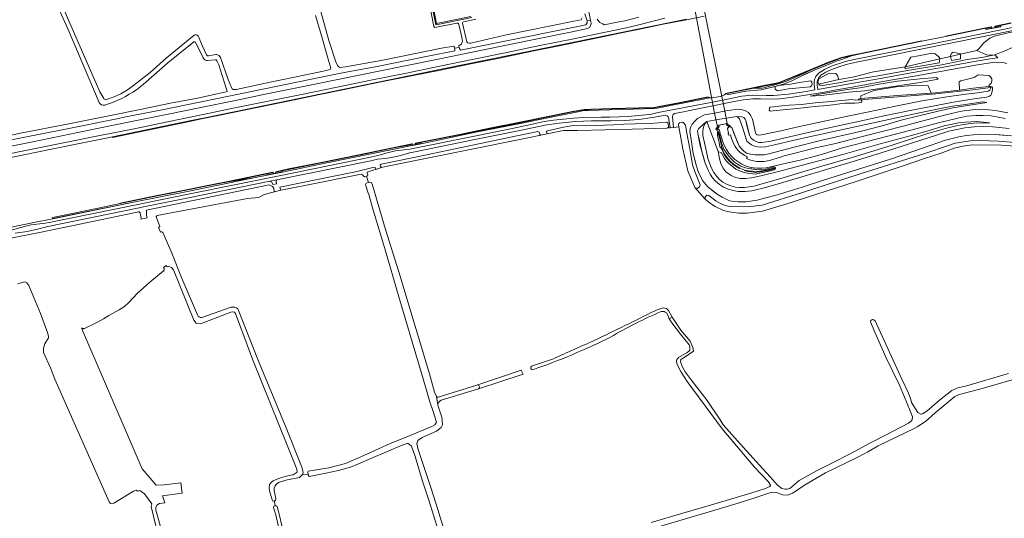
# Model space of a CAD drawing. Header units: metres. Extents: x 209813 to 223847, y 571801 to 587119.
# Tile 518 of 656: x 211896 to 212746, y 583874 to 584304. Entities that reach past the tile are written whole.
import ezdxf

# ---------------------------------------------------------------- set-up
doc = ezdxf.new("R2010")
doc.units = ezdxf.units.M
for name, color, linetype, lineweight in [('B-RO-GK-BESCHOEIING-G', 8, 'GK-BESCHOEIING', 0), ('B-RO-GK-BESCHOEIING_DAMWAND-G', 8, 'GK-BESCHOEIING', 0), ('B-RO-GK-KADEMUUR-GV', 8, 'Continuous', 0), ('B-RO-GR-BOUWLAND-GV', 8, 'Continuous', 0), ('B-RO-GR-GRAS-GV', 8, 'Continuous', 0), ('B-RO-GR-GROENVOORZIENING-GV', 8, 'Continuous', 0), ('B-RO-GW-TALUD_KRUIN-G', 8, 'Continuous', 0), ('B-RO-KW-KUNSTWERK_DEK-GV', 8, 'Continuous', 0), ('B-RO-OG-TERREIN_CULTUURSCHEIDING-GV', 8, 'Continuous', 0), ('B-RO-OG-WATER_GREPPEL-GV', 8, 'Continuous', 0), ('B-RO-OG-WEG-GV', 8, 'Continuous', 0), ('B-RO-VH-ONVERHARD-GV', 8, 'Continuous', 0), ('B-RO-VH-VERHARDING_OPEN-GV', 8, 'Continuous', 0)]:
    doc.layers.add(name, color=color, linetype=linetype, lineweight=lineweight)
doc.linetypes.add('GK-BESCHOEIING', pattern='A,30,-5,[1,NLCS.shx,S=1,R=0,X=0,Y=0],-5', length=40)

msp = doc.modelspace()

# ---------------------------------------------------------------- linework, layer by layer
at = {"layer": 'B-RO-GK-BESCHOEIING-G', "flags": 128}
for points in [[(212385.577, 584302.934), (212385.601, 584302.786)], [(212385.601, 584302.786), (212385.842, 584301.284)], [(212271.356, 584279.241), (212270.97, 584280.687)], [(212271.564, 584278.462), (212271.356, 584279.241)], [(212275.261, 584279.974), (212274.953, 584281.031)], [(212275.569, 584278.916), (212275.261, 584279.974)], [(212202.759, 584176.46), (212203.173, 584175.488), (212203.411, 584175.04)], [(212195.277, 584168.929), (212193.967, 584168.474)], [(212196.945, 584163.403), (212194.994, 584162.897)], [(212196.186, 584169.245), (212195.277, 584168.929)], [(212198.323, 584163.76), (212196.945, 584163.403)], [(212121.006, 584157.454), (212120.686, 584158.609)], [(212144.679, 583913.141), (212144.927, 583911.788)], [(212144.927, 583911.788), (212145.036, 583911.196)]]:
    msp.add_lwpolyline(points, dxfattribs=at)
at = {"layer": 'B-RO-GK-BESCHOEIING_DAMWAND-G', "flags": 128}
for points in [[(212734.684, 584297.645), (212733.759, 584297.455)], [(212737.379, 584298.191), (212738.638, 584298.463)], [(212238.338, 584197.303), (212237.336, 584197.101)], [(212234.083, 584196.445), (212234.936, 584196.586)], [(212114.825, 584172.164), (212113.345, 584171.888)], [(212118.307, 584172.877), (212117.131, 584172.644)]]:
    msp.add_lwpolyline(points, dxfattribs=at)
at = {"layer": 'B-RO-GK-KADEMUUR-GV', "flags": 128}
for points in [[(212471.352, 584304.282), (212336.372, 584276.619), (212261.201, 584261.41), (212081.172, 584224.55), (212068.593, 584221.955), (212054.348, 584218.942), (212042.48, 584216.541), (211976.055, 584202.764), (211976.101, 584202.365), (212042.559, 584216.149), (212054.429, 584218.551), (212068.675, 584221.564), (212134.714, 584235.19), (212153.671, 584238.997), (212174.929, 584243.369), (212192.689, 584246.989), (212208.07, 584250.184), (212234.12, 584255.444), (212257.79, 584260.194), (212283.842, 584265.525), (212310.047, 584270.833), (212339.556, 584276.923), (212358.563, 584280.675), (212396.435, 584288.55), (212413.919, 584292.16), (212432.685, 584296.143), (212451.375, 584299.957), (212471.43, 584303.889), (212486.641, 584306.894)], [(212742.083, 584298.904), (212742.308, 584297.993), (212729.964, 584295.605), (212729.789, 584296.499), (212729.593, 584296.46), (212729.807, 584295.367), (212742.554, 584297.833), (212742.277, 584298.949)], [(212751.366, 584301.286), (212737.354, 584298.248), (212737.606, 584297.896), (212751.435, 584300.936)], [(212613.829, 584272.767), (212621.499, 584274.489), (212650.688, 584280.433), (212674.588, 584285.332), (212694.939, 584289.27), (212715.986, 584293.583), (212729.593, 584296.46)], [(212729.789, 584296.499), (212734.782, 584297.425), (212734.684, 584297.799), (212729.666, 584296.883), (212715.905, 584293.975), (212694.861, 584289.662)], [(212674.51, 584285.724), (212650.608, 584280.825), (212621.415, 584274.88), (212613.775, 584273.164)], [(212327.7, 584214.973), (212351.984, 584219.973), (212373.005, 584224.383), (212383.213, 584226.076), (212389.059, 584226.343), (212406.972, 584226.863), (212430.656, 584227.483), (212443.63, 584227.896), (212446.514, 584228.45), (212465.905, 584232.053), (212490.147, 584237.131), (212490.112, 584237.446), (212465.828, 584232.445), (212446.44, 584228.843), (212443.585, 584228.294), (212430.644, 584227.883), (212406.961, 584227.263), (212389.044, 584226.743), (212383.177, 584226.475), (212372.927, 584224.775), (212351.902, 584220.365), (212327.621, 584215.365), (212301.555, 584210.185), (212275.593, 584204.88), (212247.676, 584199.461), (212237.293, 584197.244), (212237.356, 584196.861), (212242.076, 584197.861)], [(212242.272, 584197.902), (212247.756, 584199.069), (212275.672, 584204.488)], [(212230.441, 584195.536), (212234.998, 584196.408), (212234.921, 584196.788), (212234.497, 584196.728), (212219.222, 584193.772), (212188.797, 584187.392), (212156.236, 584180.714), (212128.121, 584175.163), (212117.017, 584172.765), (212117.109, 584172.383), (212122.328, 584173.505)], [(212122.524, 584173.547), (212128.202, 584174.771), (212156.315, 584180.322), (212188.878, 584187.001), (212219.301, 584193.38), (212230.244, 584195.498)], [(212109.727, 584170.891), (212114.919, 584171.932), (212114.83, 584172.324), (212114.471, 584172.253), (212075.739, 584164.436), (212060.855, 584161.518), (212035.362, 584156.356), (212010.505, 584151.405), (211982.746, 584145.758), (211982.801, 584145.29), (212010.598, 584150.944)], [(212035.455, 584155.895), (212060.948, 584161.057), (212075.819, 584164.044), (212109.531, 584170.851)]]:
    msp.add_lwpolyline(points, dxfattribs=at)
for points in [[(212504.892, 584240.29), (212504.98, 584239.986), (212513.543, 584241.682), (212535.228, 584246.021), (212547.083, 584248.372), (212551.481, 584249.363), (212572.608, 584258.009), (212585.666, 584263.373), (212595.542, 584267.347), (212605.309, 584270.911), (212613.829, 584272.767), (212613.775, 584273.164), (212605.205, 584271.298), (212595.394, 584267.719), (212585.515, 584263.743), (212572.457, 584258.38), (212551.36, 584249.746), (212547.001, 584248.764), (212535.15, 584246.413), (212513.463, 584242.074)], [(212230.244, 584195.498), (212230.417, 584194.494), (212242.459, 584196.914), (212242.272, 584197.902), (212242.076, 584197.861), (212242.226, 584197.071), (212230.579, 584194.73), (212230.441, 584195.536)], [(212116.949, 584171.536), (212109.897, 584170.076), (212109.727, 584170.891), (212109.531, 584170.851), (212109.742, 584169.84), (212122.768, 584172.469), (212122.524, 584173.547), (212122.328, 584173.505), (212122.527, 584172.626)]]:
    msp.add_lwpolyline(points, close=True, dxfattribs=at)
at = {"layer": 'B-RO-GR-BOUWLAND-GV', "flags": 128}
for points in [[(211964.77, 584232.483), (211937.889, 584295.349), (211925.369, 584323.648)], [(212046.372, 584284.727), (212023.888, 584266.627), (212002.672, 584247.883)], [(212054.412, 584271.036), (212047.834, 584284.394)], [(211860.95, 584198.217), (211896.853, 584206.034), (211938.52, 584214.108), (211975.931, 584221.567), (211999.96, 584226.395), (212026.296, 584231.921), (212049.412, 584236.28), (212066.441, 584239.936), (212074.355, 584241.589), (212075.169, 584241.914), (212075.209, 584242.102), (212072.282, 584251.26), (212067.857, 584264.959), (212066.253, 584268.404)], [(212064.723, 584269.413), (212058.043, 584268.694)], [(211977.445, 584232.976), (211969.507, 584230.078)]]:
    msp.add_lwpolyline(points, dxfattribs=at)
at = {"layer": 'B-RO-GR-BOUWLAND-GV'}
for points in [[(212047.834, 584284.394, 0.3691532), (212046.372, 584284.727)], [(212058.043, 584268.694, -0.3180408), (212054.412, 584271.036)], [(212066.253, 584268.404, 0.313728), (212064.723, 584269.413)], [(212002.672, 584247.883, -0.071592), (211977.445, 584232.976)], [(211969.507, 584230.078, -0.3378212), (211964.77, 584232.483)]]:
    msp.add_lwpolyline(points, format="xyb", dxfattribs=at)
at = {"layer": 'B-RO-GR-GRAS-GV', "flags": 128}
for points in [[(211929.928, 584324.231), (211930.019, 584323.967), (211936.421, 584307.579), (211965.268, 584241.768), (211968.639, 584235.876), (211968.755, 584235.704)], [(212153.216, 584320.034), (212162.721, 584285.977), (212168.772, 584267.599), (212170.309, 584264.346), (212171.308, 584263.12), (212172.165, 584262.746), (212177.096, 584263.368), (212209.408, 584269.122), (212259.924, 584279.314), (212270.588, 584281.127), (212270.97, 584280.687), (212271.356, 584279.241), (212275.261, 584279.974), (212274.953, 584281.031), (212275.084, 584281.755), (212275.874, 584282.044), (212277.16, 584282.701), (212277.692, 584283.869), (212278.222, 584285.495), (212277.465, 584288.966), (212274.731, 584300.877), (212273.357, 584300.86), (212254.178, 584297.23), (212253.519, 584297.895), (212248.974, 584320.135)], [(212069.237, 584271.188), (212075.983, 584252.409), (212078.719, 584245.288), (212079.327, 584244.33), (212080.284, 584243.731), (212081.067, 584243.672), (212082.916, 584243.789), (212112.298, 584249.937), (212143.016, 584256.386), (212158.044, 584259.353), (212162.906, 584260.509), (212164.211, 584261.237), (212164.544, 584262.22), (212162.3, 584269.822), (212156.277, 584291.214), (212151.432, 584307.496)], [(212289.513, 584304.302), (212279.117, 584301.945), (212278.345, 584301.663), (212278.181, 584301.241), (212278.182, 584300.913), (212281.999, 584284.858), (212282.341, 584284.003), (212282.814, 584283.801), (212284.314, 584283.668), (212284.876, 584283.716), (212285.434, 584283.716), (212314.742, 584290.435), (212374.231, 584302.609), (212380.586, 584303.772), (212381.518, 584305.371)], [(211971.024, 584235.025), (211977.479, 584237.293), (211983.363, 584240.023), (211988.949, 584243.321), (211994.209, 584247.176), (212008.669, 584258.471), (212022.402, 584270.693), (212046.499, 584290.48), (212046.684, 584290.612)], [(212049.774, 584290.108), (212049.949, 584289.867), (212053.837, 584281.11), (212057.342, 584273.501)], [(212059.051, 584272.712), (212065.222, 584273.798), (212065.742, 584273.765)], [(212529.429, 584244.861), (212513.543, 584241.682), (212504.918, 584239.887), (212507.885, 584239.445), (212512.208, 584240.098), (212522.916, 584242.181), (212535.789, 584243.369), (212547.651, 584246.202), (212555.002, 584248.215), (212561.654, 584250.899), (212574.921, 584257.377), (212583.121, 584260.844), (212595.24, 584265.919), (212600.604, 584268.033), (212604.452, 584269.131), (212613.829, 584272.767), (212605.309, 584270.911), (212595.542, 584267.347), (212585.666, 584263.373), (212577.805, 584260.144)], [(212514.981, 584220.517), (212519.143, 584220.115), (212520.916, 584219.398), (212522.106, 584218.183), (212522.749, 584216.846), (212524.783, 584207.971), (212525.852, 584204.302), (212527.338, 584201.827), (212529.186, 584200.049), (212531.422, 584198.691), (212533.826, 584198.019), (212536.475, 584198.038), (212544.067, 584199.043), (212568.938, 584204.839), (212600.974, 584212.182), (212624.912, 584217.244), (212641.831, 584220.928), (212664.42, 584225.422), (212686.709, 584229.955), (212701.704, 584232.804), (212717.48, 584235.302), (212730.321, 584237.179), (212732.344, 584237.757), (212733.903, 584238.817), (212734.681, 584240.36), (212735.073, 584242.02), (212735.383, 584244.041), (212735.367, 584245.238), (212734.944, 584245.947), (212733.763, 584246.187), (212731.979, 584246.188), (212718.819, 584244.805), (212706.917, 584243.245), (212686.174, 584240.877), (212653.463, 584238.375), (212621.874, 584235.999), (212619.738, 584235.468), (212619.57, 584234.686), (212620.989, 584234.73), (212653.854, 584237.463), (212686.576, 584239.902), (212707.942, 584242.2), (212718.775, 584243.505), (212733.834, 584245.442), (212734.016, 584245.069), (212734.026, 584244.755), (212733.086, 584242.984), (212731.587, 584242.139), (212722.5, 584240.87), (212710.324, 584239.243), (212696.146, 584237.449), (212674.653, 584233.79), (212651.72, 584229.201), (212628.869, 584224.306), (212613.283, 584221.231), (212568.937, 584211.742), (212552.722, 584207.915), (212534.568, 584204.386), (212532.443, 584204.442), (212531.657, 584205.053), (212530.818, 584206.187), (212530.633, 584207.572), (212529.314, 584214.376), (212528.432, 584218.117), (212527.009, 584220.902), (212525.039, 584223.73), (212522.444, 584225.179), (212519.868, 584226.165), (212516.901, 584226.636), (212514.112, 584226.523), (212505.314, 584225.156), (212495.458, 584223.178), (212486.924, 584221.776), (212480.94, 584218.555), (212478.483, 584216.384), (212476.35, 584213.656), (212474.77, 584210.82), (212474.163, 584207.817), (212475.741, 584198.542), (212477.298, 584188.369), (212479.899, 584177.585), (212481.481, 584173.068), (212485.345, 584165.194), (212487.776, 584161.965), (212490.112, 584159.415), (212495.911, 584154.752), (212498.615, 584152.752), (212502.069, 584150.681), (212508.591, 584147.714), (212512.874, 584147.078), (212515.977, 584146.84), (212522.609, 584146.892), (212532.333, 584148.29), (212539.815, 584150.345), (212548.776, 584152.649), (212571.269, 584159.461), (212589.614, 584165.445), (212609.884, 584171.858), (212628.222, 584177.461), (212647.35, 584183.669), (212675.114, 584192.94), (212694.815, 584199.933), (212706.301, 584202.965), (212713.073, 584203.99), (212724.969, 584205.048), (212737.832, 584204.883), (212747.637, 584204.097)], [(212498.73, 584190.271), (212499.41, 584189.76), (212500.609, 584189.219), (212501.224, 584189.15), (212501.685, 584188.809), (212502.651, 584186.814), (212504.198, 584184.223), (212505.942, 584181.918), (212507.747, 584179.99), (212514.009, 584174.808), (212518.678, 584172.999), (212521.129, 584172.17), (212524.13, 584171.488), (212530.65, 584170.645), (212541.248, 584172.869), (212546.977, 584174.428), (212548.324, 584175.493), (212548.213, 584176.432), (212547.095, 584176.875), (212539.871, 584174.969), (212534.259, 584174.389), (212527.647, 584175.158), (212524.787, 584175.442), (212522.245, 584176.028), (212518.233, 584177.661), (212515.472, 584179.195), (212512.904, 584181.091), (212510.245, 584183.595), (212507.646, 584186.471), (212503.66, 584192.224), (212501.698, 584197.575), (212499.753, 584204.903), (212498.717, 584207.752), (212497.877, 584207.934), (212497.658, 584208.975), (212496.83, 584209.531), (212498.451, 584211.983), (212498.311, 584212.761), (212506.51, 584214.376), (212506.678, 584213.873), (212509.351, 584212.163), (212508.891, 584211.402), (212509.808, 584211.497), (212510.458, 584210.964), (212515.406, 584198.185), (212516.818, 584195.184), (212518.798, 584192.408), (212520.83, 584190.343), (212523.213, 584188.736), (212526.633, 584187.865), (212530.662, 584187.408), (212538.307, 584187.364), (212542.4, 584188.177), (212563.252, 584193.555), (212588.223, 584199.867), (212622.328, 584207.727), (212640.319, 584212.461), (212656.762, 584217.252), (212673.157, 584221.352), (212688.501, 584224.943), (212701.107, 584227.867), (212714.003, 584229.883), (212730.657, 584232.419), (212727.058, 584233.008), (212710.205, 584230.556), (212700.976, 584229.327), (212687.82, 584226.775), (212670.894, 584223.381), (212581.395, 584203.845), (212564.424, 584200.064), (212547.33, 584195.874), (212539.576, 584194.149), (212535.365, 584193.817), (212532.683, 584194.171), (212530.007, 584194.846), (212527.633, 584196.017), (212525.354, 584197.46), (212523.386, 584199.238), (212519.609, 584211.071), (212517.179, 584218.392), (212515.853, 584219.459), (212514.981, 584220.517), (212498.346, 584217.736)], [(212749.767, 584209.901), (212735.843, 584211.602), (212727.986, 584211.623), (212719.96, 584211.403), (212711.604, 584210.529), (212697.661, 584207.595), (212688.005, 584204.679), (212649.519, 584192.309), (212618.026, 584182.512), (212554.416, 584163.385), (212539.689, 584159.023), (212527.805, 584156.343), (212521.928, 584155.613), (212516.072, 584155.738), (212511.627, 584156.423), (212507.478, 584157.76), (212503.434, 584159.516), (212499.747, 584161.854), (212496.338, 584164.646), (212493.774, 584167.528), (212491.759, 584170.599), (212489.978, 584174.06), (212487.609, 584179.992), (212484.499, 584190.597), (212481.925, 584202.274), (212481.154, 584205.828), (212480.974, 584207.989), (212481.789, 584209.696), (212486.271, 584214.201), (212488.949, 584216.165), (212498.346, 584217.736)], [(212754.608, 584194.71), (212743.219, 584195.571), (212717.911, 584195.963), (212709.753, 584194.909), (212702.232, 584192.966), (212691.165, 584188.856), (212676.845, 584184.04), (212659.357, 584178.128), (212617.677, 584164.169), (212557.111, 584144.689), (212537.088, 584138.857), (212523.71, 584137.108), (212516.463, 584137.086), (212508.295, 584138.011), (212503.272, 584139.266), (212496.036, 584142.632), (212492.153, 584145.203), (212487.503, 584149.108), (212478.534, 584159.159), (212475.777, 584166.172), (212472.609, 584173.607), (212468.138, 584192.569), (212464.738, 584211.353), (212457.273, 584210.692), (212455.077, 584210.493), (212454.372, 584210.3), (212445.077, 584210.157), (212424.469, 584209.497), (212401.146, 584208.772), (212377.341, 584208.246), (212365.211, 584208.198), (212351.263, 584205.356), (212344.249, 584203.872), (212326.133, 584200.28), (212213.412, 584177.405), (212208.27, 584176.401), (212195.854, 584172.43), (212195.844, 584171.484), (212196.388, 584170.014), (212196.186, 584169.245), (212195.277, 584168.929)], [(212498.227, 584207.103), (212498.028, 584204.1), (212499.481, 584197.856)], [(212498.227, 584207.103), (212498.568, 584207.2), (212500.032, 584201.061)], [(212502.445, 584191.017), (212501.448, 584193.196), (212500.239, 584194.31), (212499.481, 584197.856)], [(212500.918, 584197.622), (212500.032, 584201.061)], [(212500.918, 584197.622), (212501.706, 584194.498), (212502.885, 584191.12)], [(212502.445, 584191.017), (212503.768, 584188.22), (212505.718, 584184.917), (212508.478, 584181.864)], [(212504.304, 584188.13), (212502.885, 584191.12)], [(212504.304, 584188.13), (212506.171, 584185.283), (212508.893, 584182.271), (212511.69, 584179.637)], [(212517.163, 584175.428), (212514.132, 584177.112), (212511.317, 584179.19), (212508.478, 584181.864)], [(212514.447, 584177.601), (212511.69, 584179.637)], [(212514.447, 584177.601), (212517.415, 584175.953)], [(212521.673, 584174.22), (212517.415, 584175.953)], [(212524.386, 584172.998), (212521.497, 584173.664)], [(212521.673, 584174.22), (212524.48, 584173.572), (212528.781, 584173.114)], [(212524.386, 584172.998), (212527.512, 584172.684)], [(212531.01, 584172.044), (212527.512, 584172.684)], [(212533.076, 584173.043), (212528.781, 584173.114)], [(212531.01, 584172.044), (212532.284, 584172.374)], [(212543.793, 584174.482), (212540.997, 584173.719), (212534.891, 584172.699), (212532.284, 584172.374)], [(212533.076, 584173.043), (212539.151, 584174.062)], [(212545.398, 584175.505), (212542.442, 584174.689), (212539.151, 584174.062)], [(212543.793, 584174.482), (212546.517, 584175.238)], [(212545.398, 584175.505), (212546.734, 584175.98), (212547.325, 584175.813), (212546.517, 584175.238)], [(212075.819, 584164.044), (212060.948, 584161.057), (212035.455, 584155.895), (212010.598, 584150.944), (211982.801, 584145.29), (211963.834, 584141.278), (211942.804, 584136.994), (211931.597, 584134.748), (211924.479, 584133.22), (211924.669, 584132.258), (211995.821, 584146.839), (212039.414, 584155.393), (212085.325, 584164.969), (212100.569, 584168.061)], [(212144.927, 583911.788), (212144.679, 583913.141), (212144.974, 583914.342), (212162.928, 583917.192), (212177.234, 583921.071), (212185.795, 583924.617), (212195.574, 583929.086), (212215.654, 583938.187), (212225.078, 583941.996), (212232.986, 583945.115), (212251.644, 583952.95), (212254.137, 583954.43), (212255.638, 583956.691), (212255.553, 583957.429), (212252.724, 583965.952), (212250.095, 583974.274), (212244.243, 583994.137), (212234.718, 584025.963), (212223.132, 584064.873), (212210.893, 584107.366), (212200.465, 584141.721), (212197.248, 584153.179), (212196.482, 584155.141), (212194.486, 584161.656), (212194.994, 584162.897), (212196.945, 584163.403), (212195.277, 584168.929), (212193.967, 584168.474), (212193.484, 584168.431), (212192.83, 584168.914), (212192.276, 584169.709), (212191.421, 584170.414), (212190.815, 584170.606), (212142.103, 584160.966), (212121.453, 584156.726), (212107.074, 584153.012), (212102.385, 584150.646), (212092.614, 584149.783), (212064.939, 584144.545), (212014.646, 584134.895), (212013.808, 584133.962), (212017.094, 584125.5), (212016.605, 584125.156), (212015.826, 584124.86), (212017.514, 584120.708)], [(212196.945, 584163.403), (212198.323, 584163.76), (212199.609, 584163.417), (212200.344, 584161.121), (212211.613, 584123.034), (212223.071, 584086.335), (212238.124, 584036.515), (212249.632, 583998.495), (212254.075, 583982.651), (212255.74, 583978.782)], [(212019.649, 584120.318), (212026.731, 584103.898), (212036.379, 584080.047), (212049.521, 584049.349)], [(212022.541, 584091.946), (212020.122, 584090.233), (212020.515, 584089.551), (212020.615, 584089.233), (212020.666, 584088.982), (212020.691, 584088.727), (212020.689, 584088.471), (212020.661, 584088.216), (212020.608, 584087.965), (212020.529, 584087.721), (212020.425, 584087.487), (212020.297, 584087.265), (212020.148, 584087.056), (212019.954, 584086.838), (212008.485, 584077.402), (211997.409, 584067.795), (211990.295, 584059.977), (211986.36, 584056.507), (211982.008, 584053.538), (211972.848, 584048.724), (211968.468, 584045.853), (211962.638, 584042.656), (211951.917, 584037.495), (211951.672, 584037.415), (211951.421, 584037.36), (211951.165, 584037.33), (211950.907, 584037.326), (211950.65, 584037.347), (211950.397, 584037.395), (211950.149, 584037.467), (211949.91, 584037.564), (211949.682, 584037.684), (211949.468, 584037.827), (211949.331, 584037.999), (211950.167, 584035.817), (212001.829, 583916.454), (212013.868, 583902.299), (212020.686, 583902.623), (212035.122, 583904.212), (212036.127, 583895.333), (212019.431, 583893.164), (212021.34, 583887.087), (212016.678, 583886.637), (212014.351, 583885.123), (212013.456, 583883.172), (212013.633, 583880.681), (212046.821, 583763.133)], [(212131.911, 583911.354), (212133.853, 583912.247), (212135.411, 583913.577), (212135.12, 583916.22), (212096.888, 584010.91), (212082.293, 584050.375), (212081.271, 584051.591), (212079.815, 584051.888), (212078.261, 584051.558), (212052.169, 584041.397), (212048.462, 584042.165), (212046.416, 584044.67), (212028.766, 584088.162), (212027.031, 584090.22), (212024.881, 584090.838), (212023.426, 584090.584), (212022.541, 584091.946)], [(212017.356, 583851.843), (212009.583, 583884.033), (212010.113, 583886.315), (212003.807, 583894.86), (211999.645, 583897.622), (211998.124, 583897.278), (211996.669, 583898.115), (211994.399, 583897.052), (211977.35, 583886.851), (211974.526, 583886.513), (211973.188, 583887.946), (211926.43, 583993.918), (211922.611, 584003.423), (211916.735, 584016.788), (211916.634, 584020.457), (211917.622, 584024.139), (211920.801, 584029.45), (211920.983, 584030.878), (211920.185, 584033.904), (211913.894, 584050.551), (211903.901, 584074.676), (211902.108, 584076.786), (211900.422, 584077.607), (211899.301, 584077.441), (211894.361, 584076.018)], [(212053.325, 584047.073), (212078.566, 584055.794)], [(212084.285, 584054.41), (212086.67, 584048.82), (212101.639, 584010.614), (212125.992, 583951.796), (212139.467, 583917.85), (212140.313, 583915.075)], [(212455.981, 584052.944), (212458.926, 584047.363), (212466.619, 584036.13), (212474.576, 584026.51), (212476.776, 584021.089), (212477.349, 584017.813), (212469.286, 584012.44), (212466.574, 584010.661), (212466.171, 584008.762), (212467.956, 584004.168), (212470.237, 584000.176), (212475.51, 583993.18), (212489.185, 583975.265), (212499.84, 583959.657), (212503.343, 583954.224), (212520.346, 583935.117), (212537.277, 583916.55), (212543.634, 583909.386), (212550.045, 583902.294), (212553.738, 583899.443), (212556.294, 583898.913), (212558.395, 583898.886), (212560.47, 583899.543), (212568.534, 583906.251), (212584.072, 583914.979), (212600.695, 583923.244), (212616.269, 583931.397), (212629.656, 583938.568), (212643.604, 583945.779), (212663.051, 583955.901), (212665.219, 583957.664), (212666.14, 583958.744), (212666.372, 583961.173), (212663.896, 583967.774), (212655.332, 583988.599), (212643.516, 584012.792), (212633.867, 584034.411), (212630.205, 584043.127), (212630.41, 584044.361), (212632.03, 584045.205), (212633.062, 584045.04), (212634.171, 584044.238), (212657.622, 583993.196), (212663.067, 583981.716), (212665.049, 583976.2), (212665.675, 583973.579), (212670.875, 583964.902), (212673.471, 583963.662), (212675.09, 583963.816), (212678.824, 583966.306), (212689.851, 583975.681), (212700.221, 583983.864), (212705.548, 583986.276), (212712.256, 583987.804), (212749.134, 583998.55)], [(212440.915, 583870.219), (212468.26, 583878.1), (212495.009, 583886.041), (212527.794, 583895.595), (212538.713, 583899.125), (212543.276, 583901.237), (212543.787, 583901.976), (212543.821, 583902.347), (212541.808, 583905.365), (212530.19, 583917.905), (212502.17, 583950.826), (212471.883, 583991.71), (212466.806, 583999.775), (212463.046, 584006.96), (212462.865, 584010.189), (212464.516, 584012.324), (212471.985, 584016.653), (212474.358, 584018.503), (212474.358, 584021.587), (212473.65, 584023.529), (212466.348, 584032.587), (212459.735, 584041.197), (212456.529, 584045.945), (212455.453, 584048.465), (212454.155, 584050.95)], [(212257.055, 583978.381), (212290.5, 583988.684), (212328.803, 584001.411), (212330.378, 583998.129), (212291.973, 583985.446), (212259.649, 583975.529)], [(212756.43, 583994.283), (212724.414, 583985.116), (212714.397, 583982.688), (212706.027, 583980.152), (212702.894, 583978.875), (212685.962, 583964.794), (212677.677, 583957.29), (212670.315, 583952.566), (212667.971, 583951.177), (212636.677, 583936.294), (212627.737, 583930.944), (212619.332, 583926.529), (212591.431, 583913.061), (212574.63, 583903.251), (212562.844, 583895.439), (212560.936, 583894.445), (212558.833, 583893.837), (212554.333, 583893.96), (212551.867, 583894.731), (212549.292, 583896.064), (212546.565, 583896.23), (212544.195, 583895.863), (212530.498, 583891.344), (212523.08, 583889.095), (212516.021, 583886.752), (212495.929, 583880.86), (212432.524, 583862.099)], [(212256.986, 583971.563), (212256.989, 583971.385), (212260.186, 583960.889), (212260.727, 583958.093), (212260.881, 583954.362), (212259.833, 583952.142), (212255.638, 583948.901), (212243.361, 583943.562), (212239.62, 583940.972), (212238.787, 583938.197), (212239.62, 583934.004), (212248.006, 583909.051), (212250.995, 583899.374), (212256.732, 583881.378), (212273.113, 583827.6)], [(212237.183, 583927.04), (212234.217, 583935.872), (212232.776, 583937.235), (212231.245, 583938.265), (212230.268, 583938.244), (212226.203, 583936.8), (212199.131, 583925.419), (212188.496, 583920.651), (212181.404, 583917.813), (212171.097, 583915.087), (212160.216, 583912.596), (212145.908, 583909.937), (212145.036, 583911.196), (212144.927, 583911.788), (212140.053, 583911.47), (212137.374, 583908.936), (212125.665, 583906.616), (212119.273, 583904.486)], [(212148.422, 583755.528), (212155.695, 583726.435), (212157.018, 583723.921), (212159.267, 583723.392), (212164.161, 583724.054), (212263.368, 583749.113), (212280.387, 583752.313), (212282.365, 583753.626), (212282.973, 583756.543), (212279.977, 583770.96), (212273.188, 583800.813), (212268.672, 583823.802), (212260.682, 583852.233), (212249.234, 583888.639), (212243.559, 583905.839), (212237.183, 583927.04)], [(212115.665, 583888.687), (212114.357, 583888.556), (212113.811, 583889.577), (212111.496, 583897.42), (212111.212, 583899.852), (212111.596, 583902.925), (212113.046, 583904.597), (212114.829, 583906.165)], [(212115.593, 583897.699), (212117.167, 583890.5)], [(212144.805, 583761.026), (212143.382, 583761.079), (212142.974, 583762.208), (212117.185, 583876.762), (212115.198, 583882.823), (212115.363, 583884.137), (212116.48, 583884.75)], [(212115.665, 583888.687), (212116.48, 583884.75)], [(212118.194, 583883.976), (212120.505, 583875.131), (212124.474, 583857.007), (212130.559, 583830.945), (212137.968, 583799.328), (212144.45, 583771.414), (212146.495, 583763.235)]]:
    msp.add_lwpolyline(points, dxfattribs=at)
at = {"layer": 'B-RO-GR-GRAS-GV'}
for points in [[(212046.684, 584290.612, -0.3813255), (212049.774, 584290.108)], [(212057.342, 584273.501, 0.3088202), (212059.051, 584272.712)], [(212065.742, 584273.765, -0.2655366), (212069.237, 584271.188)], [(211968.755, 584235.704, 0.3289127), (211971.024, 584235.025)], [(212017.514, 584120.708, -0.3695857), (212019.649, 584120.318)], [(212078.566, 584055.794, -0.2470388), (212084.285, 584054.41)], [(212444.313, 584052.779, -0.0787092), (212451.379, 584055.187)], [(212451.379, 584055.187, -0.3003444), (212455.981, 584052.944)], [(212049.521, 584049.349, 0.3835489), (212053.325, 584047.073)], [(212405.748, 584029.944, -0.0311085), (212338.836, 584001.929)], [(212356.541, 584011.445, 0.0002075), (212392.281, 584027.383)], [(212338.836, 584001.929, -0.7694), (212337.687, 584005.021)], [(212255.74, 583978.782, 0.3530196), (212257.055, 583978.381)], [(212114.829, 583906.165, -0.0586962), (212131.911, 583911.354)], [(212140.313, 583915.075, -0.185787), (212140.053, 583911.47)], [(212119.273, 583904.486, 0.2902085), (212115.593, 583897.699)], [(212117.167, 583890.5, -0.3744314), (212115.665, 583888.687)], [(212116.48, 583884.75, -0.3185264), (212118.194, 583883.976)]]:
    msp.add_lwpolyline(points, format="xyb", dxfattribs=at)
at = {"layer": 'B-RO-GR-GRAS-GV', "flags": 128}
for points in [[(212577.805, 584260.144), (212551.481, 584249.363), (212547.083, 584248.372), (212529.429, 584244.861), (212536.349, 584244.708), (212538.038, 584245.041), (212550.931, 584248.454), (212557.689, 584250.936), (212566.805, 584254.768), (212573.354, 584257.718)], [(212490.214, 584237.059), (212465.905, 584232.053), (212446.514, 584228.45), (212443.63, 584227.896), (212430.656, 584227.483), (212406.972, 584226.863), (212389.059, 584226.343), (212383.213, 584226.076), (212373.005, 584224.383), (212351.984, 584219.973), (212327.7, 584214.973), (212301.634, 584209.793), (212275.672, 584204.488), (212247.756, 584199.069), (212242.272, 584197.902), (212242.459, 584196.914), (212288.289, 584206.606), (212328.27, 584214.444), (212353.206, 584219.423), (212366.062, 584222.081), (212380.535, 584225.031), (212381.751, 584225.379), (212382.889, 584225.495), (212386.489, 584225.607), (212405.293, 584226.071), (212425.423, 584226.621), (212443.525, 584227.209), (212446.136, 584227.525), (212459.065, 584230.068), (212469.631, 584232.171), (212490.08, 584236.325), (212491.386, 584236.562), (212491.001, 584236.654), (212490.359, 584236.905)], [(212488.949, 584216.165), (212487.421, 584214.375), (212486.47, 584212.283), (212485.776, 584209.862), (212485.556, 584207.463), (212485.599, 584204.103), (212486.846, 584197.59), (212489.983, 584183.25), (212493.081, 584175.723), (212494.994, 584172.161), (212497.469, 584168.756), (212499.856, 584166.078), (212502.837, 584163.708), (212506.029, 584161.987), (212509.633, 584160.599), (212513.819, 584159.563), (212517.179, 584159.088), (212521.403, 584159.057), (212529.647, 584160.371), (212552.69, 584166.901), (212586.131, 584177.003), (212617.256, 584185.824), (212648.998, 584195.64), (212680.626, 584206.037), (212688.919, 584208.412), (212696.779, 584210.567), (212705.626, 584212.59), (212714.428, 584214.067), (212721.545, 584214.847), (212729.049, 584214.532), (212733.186, 584214.815), (212721.634, 584215.97), (212707.62, 584215.113), (212693.745, 584212.234), (212680.703, 584208.19), (212664.409, 584203.637), (212638.648, 584196.681), (212606.362, 584187.669), (212550.676, 584173.005), (212535.602, 584169.279), (212527.576, 584167.583), (212522.573, 584166.998), (212517.866, 584167.006), (212513.8, 584167.781), (212509.852, 584169.469), (212505.43, 584172.602), (212502.807, 584176.178), (212500.907, 584179.879), (212499.814, 584183.743), (212498.73, 584190.271)], [(212230.417, 584194.494), (212230.244, 584195.498), (212219.301, 584193.38), (212188.878, 584187.001), (212156.315, 584180.322), (212128.202, 584174.771), (212122.524, 584173.547), (212122.768, 584172.469), (212161.113, 584180.34), (212199.194, 584188.134)], [(212109.531, 584170.851), (212075.819, 584164.044), (212097.88, 584167.539), (212109.742, 584169.84)]]:
    msp.add_lwpolyline(points, close=True, dxfattribs=at)
at = {"layer": 'B-RO-GR-GROENVOORZIENING-GV', "flags": 128}
for points in [[(212452.632, 584305.125), (212445.024, 584303.157), (212427.891, 584298.83), (212419.31, 584296.815), (212404.276, 584293.656), (212397.162, 584292.211), (212374.243, 584287.506), (212344.958, 584281.521), (212316.264, 584275.692), (212286.594, 584269.694), (212258.438, 584263.777), (212228.484, 584257.627), (212198.914, 584251.65), (212170.096, 584245.803), (212140.775, 584239.69), (212111.825, 584233.824), (212081.826, 584227.794), (212052.95, 584221.849), (212023.732, 584215.884), (211994.716, 584209.861), (211965.218, 584203.983), (211848.252, 584180.505)], [(211854.739, 584178.154), (211899.713, 584187.31), (211922.094, 584191.843), (211944.71, 584196.389), (211969.371, 584201.38), (212042.48, 584216.541), (212054.348, 584218.942), (212068.593, 584221.955), (212081.172, 584224.55), (212261.201, 584261.41), (212336.372, 584276.619), (212471.352, 584304.282)], [(212751.435, 584300.936), (212742.277, 584298.95), (212742.554, 584297.833), (212729.807, 584295.367), (212729.593, 584296.46), (212715.986, 584293.583), (212694.939, 584289.27), (212674.588, 584285.332), (212650.688, 584280.433), (212621.499, 584274.489), (212613.829, 584272.767), (212604.452, 584269.131), (212600.604, 584268.033), (212595.24, 584265.919), (212583.121, 584260.844), (212569.679, 584254.905), (212561.654, 584250.899), (212555.002, 584248.215), (212551.167, 584247.165), (212561.226, 584248.224), (212568.646, 584249.738), (212578.573, 584251.258), (212579.692, 584249.967), (212579.716, 584248.418), (212579.21, 584246.825), (212578.038, 584246.044), (212559.478, 584244.121), (212549.872, 584242.544), (212547.875, 584244.051), (212547.843, 584246.254), (212535.789, 584243.369), (212522.916, 584242.181), (212512.208, 584240.098), (212507.885, 584239.445), (212504.918, 584239.887), (212504.824, 584239.736), (212504.426, 584239.302), (212503.574, 584238.763), (212502.798, 584238.406), (212500.757, 584237.731), (212494.991, 584236.663), (212492.679, 584236.41), (212491.885, 584236.443), (212491.386, 584236.562), (212490.08, 584236.325), (212469.631, 584232.171), (212459.065, 584230.068), (212446.136, 584227.525), (212443.525, 584227.209), (212425.423, 584226.621), (212405.293, 584226.071), (212386.489, 584225.607), (212382.889, 584225.495), (212381.751, 584225.379), (212380.535, 584225.031), (212366.062, 584222.081), (212353.206, 584219.423), (212328.27, 584214.444), (212288.289, 584206.606), (212242.459, 584196.914), (212230.417, 584194.494), (212199.194, 584188.134), (212161.113, 584180.34), (212122.768, 584172.469), (212109.742, 584169.84), (212100.569, 584168.061), (212085.325, 584164.969), (212039.414, 584155.393), (211995.821, 584146.839), (211924.697, 584132.117), (211912.628, 584129.691), (211860.283, 584119.064)], [(211865.302, 584190.161), (211905.907, 584198.35), (211964.354, 584210.234), (211993.961, 584216.302), (212022.711, 584222.129), (212052.259, 584228.073), (212080.7, 584233.953), (212110.8, 584240.095), (212139.458, 584245.983), (212169.101, 584252.029), (212227.301, 584263.788), (212257.208, 584269.907), (212285.005, 584275.705), (212338.53, 584286.579), (212372.702, 584293.551), (212386.011, 584296.342), (212387.905, 584297.413), (212388.958, 584299.334), (212389.098, 584300.901), (212388.643, 584303.331), (212385.601, 584302.786), (212385.842, 584301.284), (212384.494, 584299.57), (212377.665, 584298.038), (212311.743, 584284.798), (212276.407, 584277.757), (212275.569, 584278.916), (212275.261, 584279.974), (212271.356, 584279.241), (212271.564, 584278.462), (212271.546, 584276.965), (212248.199, 584272.434), (212204.558, 584263.583), (212180.781, 584259.319), (212167.48, 584256.486), (212086.359, 584239.995), (212063.989, 584235.252), (212017.572, 584225.881), (211986.078, 584219.826), (211981.387, 584218.691), (211932.629, 584208.875), (211881.496, 584198.854)], [(211888.775, 584122.258), (211900.269, 584125.546), (211906.025, 584126.804), (211918.356, 584128.282), (211921.556, 584128.906), (211996.568, 584144.155), (212039.868, 584152.99), (212085.622, 584162.242), (212121.395, 584169.545), (212162.256, 584177.819), (212198.715, 584185.26), (212208.665, 584187.622), (212212.013, 584188.779), (212220.401, 584190.64), (212232.559, 584192.213), (212288.409, 584203.452), (212329.467, 584211.815), (212348.613, 584216.025), (212356.614, 584217.251), (212365.225, 584218.193), (212373.789, 584218.998), (212382.94, 584219.657), (212397.728, 584219.735), (212405.302, 584219.766), (212413.31, 584219.962), (212421.121, 584220.347), (212436.035, 584221.863), (212441.188, 584222.537), (212446.857, 584223.697), (212462.222, 584226.604), (212478.537, 584229.765), (212490.858, 584232.088), (212495.368, 584233.015), (212506.903, 584235.394), (212519.156, 584237.861), (212528.412, 584238.871), (212540.258, 584238.464), (212546.419, 584238.397), (212559.541, 584239.775), (212574.72, 584242.067), (212582.072, 584243.305), (212581.624, 584247.323), (212581.58, 584250.349), (212581.836, 584252.294), (212582.651, 584254.163), (212583.133, 584255.002), (212583.658, 584255.717), (212585.069, 584257.324), (212585.827, 584258.005), (212590.362, 584260.904), (212597.223, 584264.026), (212607.664, 584267.596), (212610.554, 584268.375), (212617.421, 584269.738), (212682.109, 584282.805), (212755.564, 584297.672)]]:
    msp.add_lwpolyline(points, dxfattribs=at)
at = {"layer": 'B-RO-GW-TALUD_KRUIN-G', "flags": 128}
for points in [[(212504.918, 584239.887), (212507.885, 584239.445), (212512.208, 584240.098), (212522.916, 584242.181), (212535.789, 584243.369), (212547.651, 584246.202), (212555.002, 584248.215), (212561.654, 584250.899), (212574.921, 584257.377), (212583.121, 584260.844), (212595.24, 584265.919), (212600.604, 584268.033), (212604.452, 584269.131), (212613.829, 584272.767)], [(212075.819, 584164.044), (212097.88, 584167.539), (212109.742, 584169.84)]]:
    msp.add_lwpolyline(points, dxfattribs=at)
at = {"layer": 'B-RO-KW-KUNSTWERK_DEK-GV', "flags": 128}
msp.add_lwpolyline([(212474.268, 584336.054), (212495.458, 584223.178), (212497.76, 584212.652), (212506.51, 584214.376), (212504.47, 584224.987), (212481.811, 584337.068), (212481.566, 584336.695), (212481.779, 584335.586), (212475.369, 584334.305), (212475.127, 584335.468)], close=True, dxfattribs=at)
at = {"layer": 'B-RO-OG-TERREIN_CULTUURSCHEIDING-GV', "flags": 128}
for points in [[(212285.196, 584306.75), (212255.629, 584300.753), (212249.912, 584330.183)], [(212250.803, 584320.307), (212255.089, 584299.804), (212255.207, 584299.453), (212255.488, 584299.406), (212286.302, 584305.773)], [(212383.606, 584308.98), (212385.577, 584302.934), (212388.643, 584303.331), (212386.091, 584316.947)]]:
    msp.add_lwpolyline(points, dxfattribs=at)
at = {"layer": 'B-RO-OG-WATER_GREPPEL-GV'}
for points in [[(212444.313, 584052.779, -0.0012986), (212392.281, 584027.383)], [(212405.748, 584029.944, -0.0348665), (212449.613, 584052.09)], [(212449.613, 584052.09, -0.2217729), (212454.155, 584050.95)], [(212291.973, 583985.446, 0.8557575), (212290.5, 583988.684)], [(212256.986, 583971.563, -0.2623659), (212259.649, 583975.529)]]:
    msp.add_lwpolyline(points, format="xyb", dxfattribs=at)
at = {"layer": 'B-RO-OG-WATER_GREPPEL-GV', "flags": 128}
for points in [[(212454.155, 584050.95), (212455.453, 584048.465), (212456.529, 584045.945), (212458.926, 584047.363), (212455.981, 584052.944)], [(212356.541, 584011.445), (212337.687, 584005.021)], [(212290.5, 583988.684), (212257.055, 583978.381)], [(212259.649, 583975.529), (212291.973, 583985.446)], [(212255.74, 583978.782), (212256.986, 583971.563)]]:
    msp.add_lwpolyline(points, dxfattribs=at)
at = {"layer": 'B-RO-OG-WEG-GV', "flags": 128}
for points in [[(212394.351, 584304.476), (212394.785, 584303.627), (212396.728, 584301.495), (212399.11, 584300.19), (212400.288, 584299.415), (212412.909, 584301.937), (212418.12, 584303.057), (212430.23, 584306.005)], [(212797.95, 584300.886), (212793.449, 584301.018), (212786.412, 584299.896), (212761.936, 584295.268), (212748.905, 584292.623), (212737.113, 584289.831), (212733.171, 584287.855), (212727.999, 584284.056), (212723.713, 584278.834), (212721.942, 584277.349), (212729.665, 584273.875)], [(212756.253, 584295.129), (212618.006, 584267.186), (212610.236, 584265.598), (212603.708, 584263.571), (212594.447, 584259.985), (212591.635, 584258.613), (212587.455, 584255.949), (212586.942, 584255.489), (212585.693, 584254.066), (212585.329, 584253.571), (212584.972, 584252.949), (212584.391, 584251.635), (212584.192, 584250.129), (212584.236, 584247.517), (212584.657, 584243.74), (212589.417, 584244.541), (212613.824, 584248.822), (212636.999, 584252.927), (212662.185, 584257.51), (212693.299, 584263.053), (212721.417, 584268.031), (212735.093, 584270.479), (212740.023, 584271.11), (212737.558, 584273.706)], [(212737.558, 584273.706), (212746.179, 584277.039), (212761.455, 584283.643), (212780.177, 584288.836), (212788.24, 584290.307), (212788.99, 584290.23), (212789.363, 584289.991), (212789.603, 584289.618), (212789.808, 584289.18), (212793.386, 584271.039), (212793.415, 584270.751), (212793.342, 584270.499), (212793.163, 584270.248), (212792.744, 584270.061), (212791.986, 584269.894), (212792.046, 584269.586), (212789.391, 584269.068), (212789.343, 584269.314), (212786.838, 584268.763), (212772.394, 584265.838)], [(212585.641, 584248.327), (212585.451, 584248.299), (212586.423, 584247.346), (212589.046, 584247.014), (212602.92, 584249.332), (212620.303, 584252.745), (212636.78, 584255.571), (212660.245, 584259.723), (212691.753, 584265.023), (212713.683, 584269.527), (212726.138, 584271.401), (212737.558, 584273.706), (212731.302, 584273.381), (212729.665, 584273.875)], [(212690.049, 584270.147), (212690.105, 584270.491), (212689.028, 584271.862), (212685.962, 584274.439), (212683.207, 584275.09), (212671.499, 584272.586), (212665.042, 584271.584), (212660.965, 584264.714), (212659.969, 584263.322)], [(212707.79, 584274.063), (212707.802, 584274.583), (212701.572, 584275.975), (212700.144, 584275.081), (212699.029, 584272.289), (212699.117, 584272.014)], [(212721.942, 584277.349), (212707.79, 584274.063)], [(212747.932, 584266.077), (212744.264, 584266.979), (212740.253, 584267.335), (212735.552, 584267.061), (212722.358, 584265.005), (212669.62, 584255.57), (212638.979, 584250.162), (212614.312, 584245.634), (212599.063, 584243.059), (212590.414, 584241.47), (212579.512, 584239.604), (212561.12, 584236.773), (212551.529, 584235.561), (212543.627, 584235.216), (212535.147, 584235.578), (212528.513, 584235.734), (212520.688, 584234.89), (212514.113, 584233.624), (212504.005, 584231.574), (212494.191, 584229.669), (212479.792, 584226.73), (212468.711, 584224.553), (212461.095, 584223.097), (212460.049, 584222.097), (212459.578, 584221.41), (212459.201, 584220.4), (212460.269, 584210.99), (212464.738, 584211.353), (212464.442, 584212.99), (212464.75, 584214.242), (212465.474, 584215.021), (212468.258, 584215.47), (212469.495, 584214.415), (212470.637, 584212.991), (212471.399, 584207.543), (212474.446, 584191.032), (212476.651, 584178.668), (212478.536, 584172.887), (212483.112, 584161.299), (212482.732, 584159.638), (212480.63, 584158.198), (212478.534, 584159.159), (212487.503, 584149.108), (212487.503, 584150.847), (212489.004, 584152.421), (212490.753, 584152.092), (212496.698, 584147.552), (212500.783, 584145.23), (212504.715, 584143.667), (212509.224, 584142.796), (212524.739, 584142.478), (212536.633, 584143.95), (212571.406, 584154.889), (212609.784, 584167.065), (212621.223, 584170.897), (212677.19, 584188.366), (212697.453, 584195.411), (212703.155, 584197.471), (212716.336, 584199.324), (212724.564, 584199.543), (212740.561, 584199.164), (212754.808, 584198.088)], [(212699.117, 584272.014), (212691.279, 584270.426), (212690.049, 584270.147)], [(212659.969, 584263.322), (212632.892, 584258.867), (212622.76, 584256.336), (212616.442, 584254.569), (212602.989, 584252.168)], [(212733.712, 584254.746), (212734.742, 584252.859), (212734.76, 584250.879), (212734.208, 584249.223), (212732.634, 584247.294), (212731.979, 584246.188), (212733.763, 584246.187), (212734.944, 584245.947), (212735.367, 584245.238), (212735.383, 584244.041), (212735.073, 584242.02), (212734.681, 584240.36), (212733.903, 584238.817), (212732.344, 584237.757), (212730.321, 584237.179), (212717.48, 584235.302), (212701.704, 584232.804), (212686.709, 584229.955), (212664.42, 584225.422), (212641.831, 584220.928), (212624.912, 584217.244), (212600.974, 584212.182), (212568.938, 584204.839), (212544.067, 584199.043), (212536.475, 584198.038), (212533.826, 584198.019), (212531.422, 584198.691), (212529.186, 584200.049), (212527.338, 584201.827), (212525.852, 584204.302), (212523.585, 584212.621), (212522.749, 584216.846), (212522.106, 584218.183), (212520.916, 584219.398), (212519.143, 584220.115), (212514.981, 584220.517), (212515.853, 584219.459), (212517.179, 584218.392), (212519.609, 584211.071), (212523.386, 584199.238), (212525.354, 584197.46), (212527.633, 584196.017), (212530.007, 584194.846), (212532.683, 584194.171), (212535.365, 584193.817), (212539.576, 584194.149), (212547.33, 584195.874), (212564.424, 584200.064), (212581.395, 584203.845), (212670.894, 584223.381), (212687.82, 584226.775), (212700.976, 584229.327), (212710.205, 584230.556), (212727.058, 584233.008), (212730.657, 584232.419), (212714.003, 584229.883), (212701.107, 584227.867), (212688.501, 584224.943), (212673.157, 584221.352), (212656.762, 584217.252), (212640.319, 584212.461), (212622.328, 584207.727), (212588.223, 584199.867), (212563.252, 584193.555), (212542.4, 584188.177), (212538.307, 584187.364), (212530.662, 584187.408), (212526.633, 584187.865), (212523.213, 584188.736), (212520.83, 584190.343), (212518.798, 584192.408), (212516.818, 584195.184), (212512.302, 584206.034), (212510.458, 584210.964), (212509.808, 584211.497), (212508.891, 584211.402), (212508.753, 584211.187), (212507.888, 584211.759), (212506.792, 584210.087), (212507.649, 584205.865), (212507.403, 584205.811), (212507.786, 584204.2), (212509.294, 584204.616), (212510.142, 584201.358), (212512.168, 584196.58), (212513.306, 584194.572), (212514.587, 584192.776), (212516.069, 584191.024), (212517.827, 584189.397), (212521.669, 584186.686), (212523.96, 584185.501), (212523.246, 584184.172), (212525.819, 584183.13), (212529.257, 584182.15), (212532.126, 584181.699), (212535.234, 584181.434), (212538.192, 584181.569), (212543.059, 584182.399), (212552.499, 584185.283), (212555.643, 584186.361), (212563.84, 584188.522), (212575.09, 584191.432), (212582.727, 584193.288), (212588.293, 584194.423), (212598.736, 584196.685), (212623.135, 584203.007), (212658.441, 584212.053), (212672.152, 584215.682), (212696.442, 584221.992), (212708.681, 584224.927), (212720.577, 584226.317), (212732.324, 584226.153), (212738.016, 584225.581), (212748.783, 584223.555)], [(212687.01, 584254.023), (212672.996, 584252.846), (212653.534, 584250.902), (212637.543, 584248.238), (212621.087, 584245.234), (212610.397, 584243.661)], [(212625.063, 584242.584), (212672.915, 584249.657)], [(212687.01, 584254.023), (212688.488, 584252.622), (212672.915, 584249.657)], [(212733.712, 584254.746), (212732.387, 584255.86), (212722.951, 584256.205), (212719.758, 584254.102), (212708.015, 584251.118), (212706.606, 584250.232), (212706.917, 584243.245), (212718.819, 584244.805), (212731.979, 584246.188)], [(212751.947, 584203.628), (212742.054, 584204.592), (212737.832, 584204.883), (212724.969, 584205.048), (212713.073, 584203.99), (212706.301, 584202.965), (212694.815, 584199.933), (212675.114, 584192.94), (212647.35, 584183.669), (212628.222, 584177.461), (212609.884, 584171.858), (212589.614, 584165.445), (212571.269, 584159.461), (212548.776, 584152.649), (212539.815, 584150.345), (212532.333, 584148.29), (212522.609, 584146.892), (212515.977, 584146.84), (212512.874, 584147.078), (212508.591, 584147.714), (212502.069, 584150.681), (212498.615, 584152.752), (212492.645, 584157.405), (212490.112, 584159.415), (212487.776, 584161.965), (212485.345, 584165.194), (212481.481, 584173.068), (212479.04, 584180.491), (212477.298, 584188.369), (212475.741, 584198.542), (212474.163, 584207.817), (212474.77, 584210.82), (212476.35, 584213.656), (212478.483, 584216.384), (212480.94, 584218.555), (212486.924, 584221.776), (212495.458, 584223.178), (212505.314, 584225.156), (212514.112, 584226.523), (212516.901, 584226.636), (212519.868, 584226.165), (212522.444, 584225.179), (212525.039, 584223.73), (212527.009, 584220.902), (212528.432, 584218.117), (212530.088, 584210.179), (212530.633, 584207.572), (212530.818, 584206.187), (212531.657, 584205.053), (212532.443, 584204.442), (212534.568, 584204.386), (212552.722, 584207.915), (212568.937, 584211.742), (212613.283, 584221.231), (212628.869, 584224.306), (212651.72, 584229.201), (212674.653, 584233.79), (212696.146, 584237.449), (212710.324, 584239.243), (212722.5, 584240.87), (212731.587, 584242.139), (212733.086, 584242.984), (212734.026, 584244.755), (212734.016, 584245.069), (212733.834, 584245.442), (212718.775, 584243.505), (212707.942, 584242.2), (212686.576, 584239.902), (212653.854, 584237.463), (212620.989, 584234.73), (212622.036, 584234.747), (212622.606, 584233.938), (212622.646, 584233.253), (212622.555, 584232.879), (212621.958, 584232.637), (212620.248, 584232.088), (212616.655, 584231.784), (212607.942, 584232.028), (212593.476, 584229.955), (212581.924, 584229.137), (212567.096, 584227.282), (212557.694, 584226.492), (212546.264, 584225.157), (212543.497, 584225.053), (212542.954, 584225.46), (212542.613, 584225.976), (212542.998, 584227.638), (212543.249, 584228.407), (212543.806, 584228.579), (212553.936, 584229.509), (212559.916, 584230.143), (212570.77, 584230.713), (212582.403, 584232.034), (212592.924, 584232.978), (212611.523, 584234.738), (212613.552, 584235.025), (212617.611, 584234.503), (212619.57, 584234.686), (212619.738, 584235.468), (212621.874, 584235.999)], [(212587.556, 584239.813), (212578.146, 584237.88), (212587.532, 584238.52)], [(212625.063, 584242.584), (212611.293, 584241.431), (212587.532, 584238.52)], [(212587.556, 584239.813), (212610.397, 584243.661)], [(212682.446, 584240.592), (212686.174, 584240.877), (212706.917, 584243.245)], [(211873.597, 584112.58), (211911.717, 584120.151), (211941.197, 584125.977), (211997.534, 584137.789), (211998.564, 584138.095), (211999.29, 584138.143), (211999.548, 584137.909), (211999.877, 584137.184), (212000, 584136.976), (212000.887, 584132.778), (212000.862, 584132.468), (212000.678, 584131.898), (212006.074, 584132.907), (212005.853, 584133.429), (212005.342, 584135.667), (212005.37, 584139.653), (212029.211, 584144.509), (212111.277, 584161.353), (212114.336, 584159.912), (212115.353, 584158.462), (212115.507, 584155.287), (212121.453, 584156.726), (212121.006, 584157.454), (212120.686, 584158.609), (212120.621, 584159.399), (212164.25, 584168.211), (212185.795, 584172.62), (212201.992, 584176.804), (212202.759, 584176.46), (212203.173, 584175.488), (212203.411, 584175.04), (212203.421, 584174.684), (212208.27, 584176.401), (212207.429, 584177.112), (212207.08, 584178.646), (212208.065, 584179.359), (212234.665, 584184.79), (212282.746, 584194.735), (212319.454, 584202.455), (212343.032, 584207.355), (212344.379, 584207.004), (212345.058, 584204.975), (212344.249, 584203.872), (212351.263, 584205.356), (212350.79, 584205.97), (212350.484, 584207.367), (212350.806, 584207.684), (212351.521, 584208.097), (212365.398, 584211.24), (212373.696, 584212.659), (212384.086, 584212.219), (212392.973, 584212.552), (212408.312, 584213.184), (212417.204, 584213.841), (212427.069, 584214.158), (212439.931, 584214.353), (212454.363, 584215.597), (212455.524, 584214.689), (212455.799, 584211.269), (212455.077, 584210.493), (212457.273, 584210.692), (212456.285, 584217.862), (212456.05, 584219.046), (212455.516, 584220.04), (212454.688, 584220.83), (212453.303, 584221.619), (212442.058, 584219.475), (212430.315, 584217.937), (212418.264, 584216.982), (212406.523, 584216.571), (212400.677, 584216.53), (212389.42, 584216.606), (212375.561, 584215.973), (212361.686, 584214.632), (212349.197, 584212.883), (212347.9, 584212.683), (212330.426, 584208.963), (212288.77, 584200.525), (212237.069, 584189.995), (212232.442, 584189.004), (212226.521, 584187.171), (212221.116, 584185.778), (212211.911, 584184.081), (212204.876, 584183.443), (212199.111, 584182.231), (212118.057, 584165.831), (212117.352, 584164.191), (212117.544, 584162.38), (212114.41, 584161.844), (212113.575, 584163.61), (212112.024, 584164.607), (212086.606, 584159.379), (212040.29, 584149.984), (212004.401, 584142.646), (211997.591, 584141.3), (211920.36, 584125.559), (211911.504, 584123.115), (211902.632, 584121.157), (211892.233, 584119.767)], [(212746.241, 584218.751), (212734.218, 584220.845), (212727.521, 584221.314), (212720.967, 584221.247), (212713.374, 584220.616), (212705.517, 584219.009), (212690.062, 584215.074), (212663.736, 584208.257), (212636.299, 584201.183), (212604.988, 584193.049), (212591.744, 584188.813), (212584.855, 584186.772), (212569.395, 584182.765), (212562.506, 584181.193), (212549.108, 584178.187), (212540.041, 584176.193), (212536.388, 584175.783), (212532.773, 584175.724), (212529.2, 584176.125), (212525.702, 584176.787), (212522.831, 584177.622), (212519.265, 584179.242), (212513.051, 584183.42), (212510.496, 584185.797), (212508.058, 584188.762), (212505.987, 584191.879), (212504.319, 584195), (212502.739, 584198.62), (212501.048, 584204.354), (212500.844, 584204.307), (212499.985, 584208.61), (212498.197, 584209.79), (212497.658, 584208.975), (212497.877, 584207.934), (212498.717, 584207.752), (212499.753, 584204.903), (212501.698, 584197.575), (212503.66, 584192.224), (212507.646, 584186.471), (212510.245, 584183.595), (212512.904, 584181.091), (212515.472, 584179.195), (212518.233, 584177.661), (212522.245, 584176.028), (212524.787, 584175.442), (212531.038, 584174.742), (212534.259, 584174.389), (212539.871, 584174.969), (212547.095, 584176.875), (212548.213, 584176.432), (212548.324, 584175.493), (212546.977, 584174.428), (212533.213, 584171.106), (212530.65, 584170.645), (212524.13, 584171.488), (212521.129, 584172.17), (212516.456, 584173.877), (212514.009, 584174.808), (212507.747, 584179.99), (212505.942, 584181.918), (212504.198, 584184.223), (212502.651, 584186.814), (212501.685, 584188.809), (212501.224, 584189.15), (212500.609, 584189.219), (212499.41, 584189.76), (212498.73, 584190.271), (212499.814, 584183.743), (212500.907, 584179.879), (212502.807, 584176.178), (212505.43, 584172.602), (212509.852, 584169.469), (212513.8, 584167.781), (212517.866, 584167.006), (212522.573, 584166.998), (212527.576, 584167.583), (212535.602, 584169.279), (212550.676, 584173.005), (212606.362, 584187.669), (212638.648, 584196.681), (212664.409, 584203.637), (212680.703, 584208.19), (212693.745, 584212.234), (212707.62, 584215.113), (212721.634, 584215.97), (212733.186, 584214.815), (212729.049, 584214.532), (212721.545, 584214.847), (212714.428, 584214.067), (212705.626, 584212.59), (212696.779, 584210.567), (212688.919, 584208.412), (212680.626, 584206.037), (212648.998, 584195.64), (212617.256, 584185.824), (212586.131, 584177.003), (212552.69, 584166.901), (212529.647, 584160.371), (212521.403, 584159.057), (212517.179, 584159.088), (212513.819, 584159.563), (212509.633, 584160.599), (212506.029, 584161.987), (212502.837, 584163.708), (212499.856, 584166.078), (212497.469, 584168.756), (212494.994, 584172.161), (212493.081, 584175.723), (212489.983, 584183.25), (212486.846, 584197.59), (212485.599, 584204.103), (212485.556, 584207.463), (212485.776, 584209.862), (212486.47, 584212.283), (212487.421, 584214.375), (212488.949, 584216.165), (212486.271, 584214.201), (212481.789, 584209.696), (212480.974, 584207.989), (212481.154, 584205.828), (212483.02, 584196.534), (212485.998, 584185.065), (212487.609, 584179.992), (212489.978, 584174.06), (212491.759, 584170.599), (212493.774, 584167.528), (212496.338, 584164.646), (212499.747, 584161.854), (212503.434, 584159.516), (212507.478, 584157.76), (212511.627, 584156.423), (212516.072, 584155.738), (212521.928, 584155.613), (212527.805, 584156.343), (212539.689, 584159.023), (212554.416, 584163.385), (212618.026, 584182.512), (212649.519, 584192.309), (212688.005, 584204.679), (212697.661, 584207.595), (212711.604, 584210.529), (212719.96, 584211.403), (212727.986, 584211.623), (212735.843, 584211.602), (212749.767, 584209.901)]]:
    msp.add_lwpolyline(points, dxfattribs=at)
for points in [[(212707.79, 584274.063), (212699.117, 584272.014), (212700.174, 584268.728), (212707.698, 584270.17)], [(212659.969, 584263.322), (212659.849, 584262.473), (212660.362, 584261.801), (212676.374, 584264.421), (212689.511, 584266.828), (212690.049, 584270.147)], [(212585.641, 584248.327), (212602.989, 584252.168), (212601.603, 584255.65), (212600.207, 584257.535), (212594.456, 584257.8), (212585.581, 584252.89), (212584.646, 584250.398), (212585.264, 584248.816)], [(212547.843, 584246.254), (212547.875, 584244.051), (212549.872, 584242.544), (212559.478, 584244.121), (212578.038, 584246.044), (212579.21, 584246.825), (212579.716, 584248.418), (212579.692, 584249.967), (212578.573, 584251.258), (212568.646, 584249.738), (212561.226, 584248.224), (212551.167, 584247.165)], [(212621.874, 584235.999), (212653.463, 584238.375), (212682.446, 584240.592), (212679.984, 584246.852), (212666.353, 584247.146), (212652.388, 584246.038), (212633.017, 584242.942), (212621.806, 584238.118)]]:
    msp.add_lwpolyline(points, close=True, dxfattribs=at)
at = {"layer": 'B-RO-VH-ONVERHARD-GV', "flags": 128}
msp.add_lwpolyline([(212112.024, 584164.607), (212113.575, 584163.61), (212114.41, 584161.844), (212117.544, 584162.38), (212117.352, 584164.191), (212118.057, 584165.831)], close=True, dxfattribs=at)
msp.add_lwpolyline([(212291.973, 583985.446), (212330.378, 583998.129), (212328.803, 584001.411), (212290.5, 583988.684)], dxfattribs=at)
at = {"layer": 'B-RO-VH-VERHARDING_OPEN-GV', "flags": 128}
for points in [[(212734.685, 584296.609), (212734.475, 584297.371), (212729.789, 584296.499), (212729.964, 584295.605)], [(212742.083, 584298.904), (212737.576, 584297.768), (212737.633, 584297.189), (212742.308, 584297.993)], [(212505.943, 584213.079), (212508.753, 584211.187), (212509.351, 584212.163), (212506.678, 584213.873), (212506.51, 584214.376), (212505.717, 584214.22)], [(212498.329, 584209.99), (212499.544, 584211.781), (212499.313, 584212.958), (212498.311, 584212.761), (212498.451, 584211.983), (212496.83, 584209.531), (212497.658, 584208.975)], [(212242.076, 584197.861), (212237.356, 584196.861), (212237.187, 584196.329), (212237.133, 584196.048), (212242.226, 584197.071)], [(212234.998, 584196.408), (212230.441, 584195.536), (212230.579, 584194.73), (212235.399, 584195.699), (212235.217, 584196.156)], [(212115.219, 584171.184), (212115.141, 584171.547), (212114.919, 584171.932), (212109.727, 584170.891), (212109.897, 584170.076)], [(212122.328, 584173.505), (212117.109, 584172.383), (212116.894, 584171.93), (212116.949, 584171.536), (212122.527, 584172.626)]]:
    msp.add_lwpolyline(points, close=True, dxfattribs=at)

doc.saveas('drawing.dxf')
